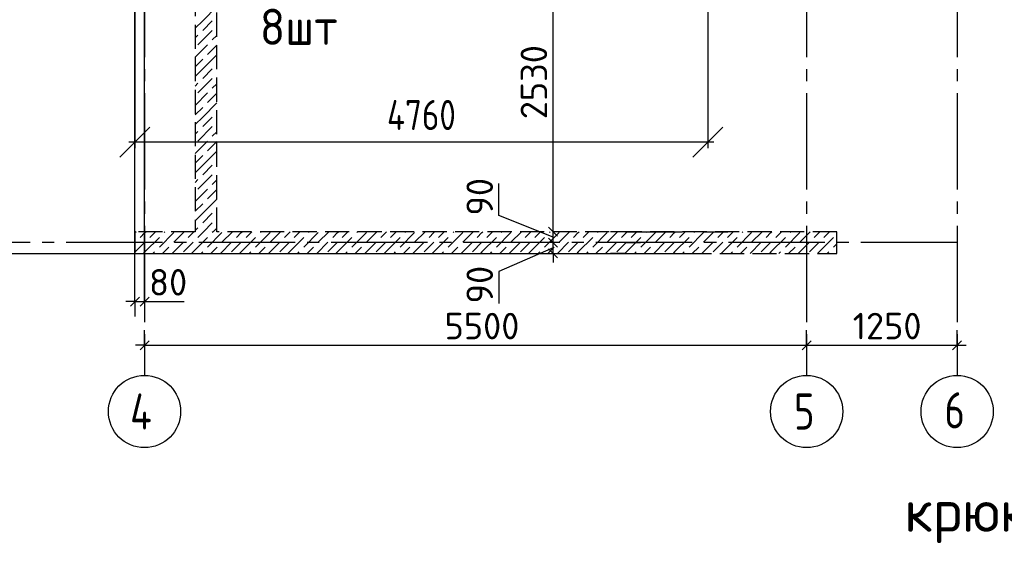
# Model space of a CAD drawing. Header units: millimetres. Extents: x 40580 to 1930067, y -240640 to 81020.
# Tile 585 of 656: x 1421170 to 1429348, y -221517 to -217060. Entities that reach past the tile are written whole.
import ezdxf

# ---------------------------------------------------------------- set-up
doc = ezdxf.new("R2010")
doc.units = ezdxf.units.MM
for name, pattern in [('______2', [270, 200, -70]), ('______5', [1100, 800, -100, 100, -100]), ('CENTER', [2, 1.25, -0.25, 0.25, -0.25])]:
    doc.linetypes.add(name, pattern=pattern)
doc.layers.add('Standard', color=7, linetype='Continuous', lineweight=25)
doc.layers.add('ОСИ', color=7, linetype='CENTER', lineweight=15)
doc.layers.add('ЖБ Балка Нижележащая', color=7, linetype='______2', true_color=0x656565)
doc.layers.add('ЖБ Стена верхний уровень', color=7, linetype='______2', true_color=0x656565)
doc.layers.add('Размерная выноска', color=7, linetype='Continuous')
doc.layers.add('Тонкие', color=7, linetype='Continuous')
doc.styles.add('GOST 2.304', font='isocpeur.ttf', dxfattribs={"width": 0.8})
doc.styles.add('GOST 2.304-81', font='txt')
doc.styles.add('ISOCPEUR', font='isocpeur.ttf')
doc.dimstyles.new('СПДС', dxfattribs={"dimscale": 125, "dimtxt": 250, "dimasz": 250, "dimexe": 50, "dimexo": 10, "dimgap": 100, "dimtad": 1, "dimdec": 0, "dimtxsty": 'GOST 2.304-81', "dimblk": 'OBLIQUE', "dimcen": 250, "dimdle": 50, "dimadec": 0, "dimazin": 2, "dimtfac": 0.75, "dimtdec": 0, "dimtmove": 1, "dimatfit": 3, "dimfxl": 1, "dimtfill": 1, "dimtolj": 1, "dimarcsym": 1})

# ---------------------------------------------------------------- blocks, each defined once
blk = doc.blocks.new('_OBLIQUE')
at = {"color": 0, "linetype": 'ByBlock'}
blk.add_line((-0.5, -0.5), (0.5, 0.5), dxfattribs=at)
blk = doc.blocks.new('*D18540')
at = {"layer": 'Defpoints', "color": 0}
for p in [(1422126.6, -216291.2), (1426886.6, -216291.2), (1422126.6, -218076.5)]:
    blk.add_point(p, dxfattribs=at)
at = {"layer": 'Тонкие', "color": 0, "lineweight": -2}
for p, q in [((1422126.6, -216301.2), (1422126.6, -218126.5)), ((1426886.6, -216301.2), (1426886.6, -218126.5)), ((1426936.6, -218076.5), (1422076.6, -218076.5))]:
    blk.add_line(p, q, dxfattribs=at)
at = {"layer": 'Тонкие', "color": 0, "lineweight": -2, "xscale": 250, "yscale": 250, "zscale": 250, "rotation": 180}
blk.add_blockref('_OBLIQUE', (1422126.6, -218076.5), dxfattribs=at)
at = {"layer": 'Тонкие', "color": 0, "lineweight": -2, "xscale": 250, "yscale": 250, "zscale": 250}
blk.add_blockref('_OBLIQUE', (1426886.6, -218076.5), dxfattribs=at)
at = {"layer": 'Тонкие', "color": 0, "insert": (1424506.6, -217851.5), "char_height": 250, "attachment_point": 5, "style": 'GOST 2.304', "bg_fill": 3, "box_fill_scale": 1.1, "bg_fill_color": 256, "bg_fill_true_color": 13158600, "bg_fill_transparency": 0}
blk.add_mtext('\\A1;4760', dxfattribs=at)

msp = doc.modelspace()

# ---------------------------------------------------------------- linework, layer by layer
at = {"layer": 'Standard', "color": 251, "linetype": 'Continuous', "lineweight": -3, "true_color": 0x656565, "transparency": 33554687}
for p, q in [((1422126.6, -219401.2), (1422126.6, -216391.2)), ((1422206.6, -219401.2), (1422206.6, -216391.2)), ((1426201, -218821.2), (1426075.9, -218821.2)), ((1426201, -218821.2), (1426671.6, -218821.2)), ((1426216, -218821.2), (1426341, -218821.2)), ((1426201, -218911.2), (1426075.9, -218911.2)), ((1426201, -218911.2), (1426326, -218911.2)), ((1426201, -218911.2), (1426315.9, -218911.2)), ((1426201, -219001.2), (1426075.9, -219001.2)), ((1426201, -219001.2), (1426326, -219001.2)), ((1426266.6, -219001.2), (1426751.6, -219001.2)), ((1422126.6, -219401.2), (1422126.6, -219276.2)), ((1422206.6, -219401.2), (1422206.6, -219276.2)), ((1422126.6, -219401.2), (1422126.6, -219526.2)), ((1422206.6, -219401.2), (1422206.6, -219526.2)), ((1422206.6, -219764.7), (1422206.6, -219639.7)), ((1427706.6, -219764.7), (1427706.6, -219639.7)), ((1428956.6, -219764.7), (1428956.6, -219639.7)), ((1422206.6, -219764.7), (1422206.6, -219889.7)), ((1422206.6, -219764.7), (1422206.6, -219764.7)), ((1427706.6, -219764.7), (1427706.6, -219889.7)), ((1427706.6, -219764.7), (1427706.6, -219764.7)), ((1428956.6, -219764.7), (1428956.6, -219889.7)), ((1428956.6, -219764.7), (1428956.6, -219764.7))]:
    msp.add_line(p, q, dxfattribs=at)
at = {"layer": 'Standard', "color": 7, "linetype": 'Continuous', "lineweight": -3, "transparency": 33554687}
for p, q in [((1425151, -218687.1), (1425151, -218421.2)), ((1425601, -218866.2), (1425151, -218687.1)), ((1425601, -218911.2), (1425601, -218821.2)), ((1425601, -219001.2), (1425601, -218911.2)), ((1425601, -218956.2), (1425151, -219151.2)), ((1425601, -219001.2), (1425601, -219076.2)), ((1425151, -219151.2), (1425151, -219417.1)), ((1422126.6, -219401.2), (1422051.6, -219401.2)), ((1422206.6, -219401.2), (1422281.6, -219401.2)), ((1422206.6, -219764.7), (1422131.6, -219764.7)), ((1422206.6, -219764.7), (1427706.6, -219764.7)), ((1427706.6, -219764.7), (1428956.6, -219764.7)), ((1428956.6, -219764.7), (1429031.6, -219764.7))]:
    msp.add_line(p, q, dxfattribs=at)
at = {"layer": 'Standard', "color": 7, "linetype": 'Continuous', "lineweight": 25, "transparency": 33554687}
for p, q in [((1425638.4, -218858.7), (1425563.5, -218783.7)), ((1425638.4, -218948.7), (1425563.5, -218873.7)), ((1425638.4, -219038.7), (1425563.5, -218963.7)), ((1422089.1, -219438.7), (1422164.1, -219363.7)), ((1422169.1, -219438.7), (1422244.1, -219363.7)), ((1422169.1, -219802.2), (1422244.1, -219727.2)), ((1427669.1, -219802.2), (1427744.1, -219727.2)), ((1428919.1, -219802.2), (1428994.1, -219727.2))]:
    msp.add_line(p, q, dxfattribs=at)
at = {"layer": 'Standard', "color": 7, "linetype": 'Continuous', "lineweight": -3, "transparency": 33554687}
for points in [[(1425601, -218821.2), (1425601, -217348.8), (1425601, -217348.8), (1425601, -216291.2)], [(1422126.6, -219401.2), (1422150.9, -219401.2), (1422150.9, -219401.2), (1422206.6, -219401.2)]]:
    msp.add_lwpolyline(points, dxfattribs=at)
at = {"layer": 'Standard', "color": 251, "linetype": 'Continuous', "lineweight": -3, "true_color": 0x656565, "transparency": 33554687}
msp.add_lwpolyline([(1421003.8, -219001.2), (1423811.5, -219001.2), (1423811.5, -219001.2), (1426628.8, -219001.2)], dxfattribs=at)
at = {"layer": 'ЖБ Балка Нижележащая', "color": 251, "linetype": '______2', "lineweight": -3, "true_color": 0x656565, "transparency": 33554687}
msp.add_line((1426851.6, -218821.2), (1427071.6, -218821.2), dxfattribs=at)
at = {"layer": 'ЖБ Стена верхний уровень', "color": 251, "linetype": '______2', "lineweight": -3, "true_color": 0x656565, "transparency": 33554687}
for p, q in [((1422626.6, -216291.2), (1422626.6, -218821.2)), ((1422806.6, -218821.2), (1422806.6, -216291.2)), ((1422626.6, -218821.2), (1422126.6, -218821.2)), ((1422126.6, -218821.2), (1422126.6, -219001.2)), ((1427956.6, -218821.2), (1422806.6, -218821.2)), ((1427956.6, -219001.2), (1427956.6, -218821.2)), ((1422126.6, -219001.2), (1427956.6, -219001.2))]:
    msp.add_line(p, q, dxfattribs=at)
at = {"layer": 'ЖБ Стена верхний уровень', "color": 9, "linetype": 'Continuous', "lineweight": -3, "true_color": 0xc7c7c7, "transparency": 33554687}
for p, q in [((1422689.8, -217068.2), (1422806.6, -216951.3)), ((1422689.8, -217068.2), (1422626.6, -217131.3)), ((1422769.7, -217068.2), (1422689.8, -217148.2)), ((1422626.6, -217211.3), (1422649.7, -217188.2)), ((1422769.7, -217148.2), (1422649.7, -217268.2)), ((1422806.6, -217191.3), (1422769.7, -217228.2)), ((1422626.6, -217371.3), (1422729.7, -217268.2)), ((1422806.6, -217271.3), (1422729.7, -217348.2)), ((1422689.8, -217468.2), (1422806.6, -217351.3)), ((1422689.8, -217388.2), (1422626.6, -217451.3)), ((1422689.8, -217468.2), (1422626.6, -217531.3)), ((1422769.7, -217468.2), (1422689.8, -217548.2)), ((1422769.7, -217548.2), (1422649.7, -217668.2)), ((1422626.6, -217611.3), (1422649.7, -217588.2)), ((1422806.6, -217591.3), (1422769.7, -217628.2)), ((1422626.6, -217771.3), (1422729.7, -217668.2)), ((1422806.6, -217671.3), (1422729.7, -217748.2)), ((1422689.8, -217788.2), (1422626.6, -217851.3)), ((1422689.8, -217868.2), (1422806.6, -217751.3)), ((1422689.8, -217868.2), (1422626.6, -217931.3)), ((1422769.7, -217868.2), (1422689.8, -217948.2)), ((1422769.7, -217948.2), (1422649.7, -218068.2)), ((1422626.6, -218011.3), (1422649.7, -217988.2)), ((1422806.6, -217991.3), (1422769.7, -218028.2)), ((1422626.6, -218171.3), (1422729.7, -218068.2)), ((1422806.6, -218071.3), (1422729.7, -218148.2)), ((1422689.8, -218188.2), (1422626.6, -218251.3)), ((1422689.8, -218268.2), (1422806.6, -218151.3)), ((1422689.8, -218268.2), (1422626.6, -218331.3)), ((1422769.7, -218268.2), (1422689.8, -218348.2)), ((1422769.7, -218348.2), (1422649.7, -218468.2)), ((1422626.6, -218411.3), (1422649.7, -218388.2)), ((1422806.6, -218391.3), (1422769.7, -218428.2)), ((1422626.6, -218571.3), (1422729.7, -218468.2)), ((1422806.6, -218471.3), (1422729.7, -218548.2)), ((1422689.8, -218588.2), (1422626.6, -218651.3)), ((1422689.8, -218668.2), (1422806.6, -218551.3)), ((1422689.8, -218668.2), (1422626.6, -218731.3)), ((1422769.7, -218668.2), (1422689.8, -218748.2)), ((1422769.7, -218748.2), (1422696.7, -218821.2)), ((1422136.7, -218821.2), (1422126.6, -218831.3)), ((1422169.7, -218868.2), (1422209.8, -218828.2)), ((1422209.8, -218828.2), (1422216.7, -218821.2)), ((1422296.7, -218821.2), (1422249.7, -218868.2)), ((1422449.7, -218828.2), (1422329.7, -218948.2)), ((1422376.7, -218821.2), (1422369.7, -218828.2)), ((1422536.7, -218821.2), (1422449.7, -218908.2)), ((1422569.7, -218868.2), (1422609.8, -218828.2)), ((1422609.8, -218828.2), (1422616.7, -218821.2)), ((1422626.6, -218811.3), (1422649.7, -218788.2)), ((1422696.7, -218821.2), (1422649.7, -218868.2)), ((1422849.7, -218828.2), (1422729.7, -218948.2)), ((1422776.7, -218821.2), (1422769.7, -218828.2)), ((1422806.6, -218791.3), (1422776.7, -218821.2)), ((1422936.7, -218821.2), (1422849.7, -218908.2)), ((1422969.7, -218868.2), (1423009.8, -218828.2)), ((1423009.8, -218828.2), (1423016.7, -218821.2)), ((1423096.7, -218821.2), (1423049.7, -218868.2)), ((1423249.7, -218828.2), (1423129.7, -218948.2)), ((1423176.7, -218821.2), (1423169.7, -218828.2)), ((1423336.7, -218821.2), (1423249.7, -218908.2)), ((1423369.7, -218868.2), (1423409.8, -218828.2)), ((1423409.8, -218828.2), (1423416.7, -218821.2)), ((1423496.7, -218821.2), (1423449.7, -218868.2)), ((1423649.7, -218828.2), (1423529.7, -218948.2)), ((1423576.7, -218821.2), (1423569.7, -218828.2)), ((1423736.7, -218821.2), (1423649.7, -218908.2)), ((1423769.7, -218868.2), (1423809.8, -218828.2)), ((1423809.8, -218828.2), (1423816.7, -218821.2)), ((1423896.7, -218821.2), (1423849.7, -218868.2)), ((1424049.7, -218828.2), (1423929.7, -218948.2)), ((1423976.7, -218821.2), (1423969.7, -218828.2)), ((1424136.7, -218821.2), (1424049.7, -218908.2)), ((1424169.7, -218868.2), (1424209.8, -218828.2)), ((1424209.8, -218828.2), (1424216.7, -218821.2)), ((1424296.7, -218821.2), (1424249.7, -218868.2)), ((1424449.7, -218828.2), (1424329.7, -218948.2)), ((1424376.7, -218821.2), (1424369.8, -218828.2)), ((1424536.7, -218821.2), (1424449.7, -218908.2)), ((1424569.8, -218868.2), (1424609.8, -218828.2)), ((1424609.8, -218828.2), (1424616.7, -218821.2)), ((1424696.7, -218821.2), (1424649.7, -218868.2)), ((1424849.7, -218828.2), (1424729.7, -218948.2)), ((1424776.7, -218821.2), (1424769.8, -218828.2)), ((1424936.7, -218821.2), (1424849.7, -218908.2)), ((1424969.8, -218868.2), (1425009.8, -218828.2)), ((1425009.8, -218828.2), (1425016.7, -218821.2)), ((1425096.7, -218821.2), (1425049.7, -218868.2)), ((1425249.7, -218828.2), (1425129.7, -218948.2)), ((1425176.7, -218821.2), (1425169.8, -218828.2)), ((1425336.7, -218821.2), (1425249.7, -218908.2)), ((1425369.8, -218868.2), (1425409.8, -218828.2)), ((1425409.8, -218828.2), (1425416.7, -218821.2)), ((1425496.7, -218821.2), (1425449.7, -218868.2)), ((1425649.7, -218828.2), (1425529.7, -218948.2)), ((1425576.7, -218821.2), (1425569.8, -218828.2)), ((1425736.7, -218821.2), (1425649.7, -218908.2)), ((1425769.8, -218868.2), (1425809.8, -218828.2)), ((1425809.8, -218828.2), (1425816.7, -218821.2)), ((1425896.7, -218821.2), (1425849.7, -218868.2)), ((1426049.7, -218828.2), (1425929.7, -218948.2)), ((1425976.7, -218821.2), (1425969.8, -218828.2)), ((1426136.7, -218821.2), (1426049.7, -218908.2)), ((1426169.8, -218868.2), (1426209.8, -218828.2)), ((1426296.7, -218821.2), (1426249.7, -218868.2)), ((1426449.7, -218828.2), (1426329.7, -218948.2)), ((1426376.7, -218821.2), (1426369.8, -218828.2)), ((1426536.7, -218821.2), (1426449.7, -218908.2)), ((1426569.8, -218868.2), (1426609.8, -218828.2)), ((1426609.8, -218828.2), (1426616.7, -218821.2)), ((1426696.7, -218821.2), (1426649.7, -218868.2)), ((1426849.7, -218828.2), (1426729.7, -218948.2)), ((1426776.7, -218821.2), (1426769.8, -218828.2)), ((1426936.7, -218821.2), (1426849.7, -218908.2)), ((1426969.8, -218868.2), (1427009.8, -218828.2)), ((1427009.8, -218828.2), (1427016.7, -218821.2)), ((1427096.7, -218821.2), (1427049.7, -218868.2)), ((1427249.7, -218828.2), (1427129.7, -218948.2)), ((1427176.7, -218821.2), (1427169.8, -218828.2)), ((1427336.7, -218821.2), (1427249.7, -218908.2)), ((1427369.8, -218868.2), (1427409.8, -218828.2)), ((1427409.8, -218828.2), (1427416.7, -218821.2)), ((1427496.7, -218821.2), (1427449.7, -218868.2)), ((1427649.7, -218828.2), (1427529.7, -218948.2)), ((1427576.7, -218821.2), (1427569.8, -218828.2)), ((1427736.7, -218821.2), (1427649.7, -218908.2)), ((1427769.8, -218868.2), (1427809.8, -218828.2)), ((1427809.8, -218828.2), (1427816.7, -218821.2)), ((1427896.7, -218821.2), (1427849.7, -218868.2)), ((1422129.7, -218908.2), (1422126.6, -218911.3)), ((1422209.8, -218908.2), (1422129.7, -218988.2)), ((1422209.8, -218988.2), (1422329.7, -218868.2)), ((1422529.7, -218908.2), (1422436.7, -219001.2)), ((1422609.8, -218908.2), (1422529.7, -218988.2)), ((1422609.8, -218988.2), (1422729.7, -218868.2)), ((1422929.7, -218908.2), (1422836.7, -219001.2)), ((1423009.8, -218908.2), (1422929.7, -218988.2)), ((1423009.8, -218988.2), (1423129.7, -218868.2)), ((1423329.7, -218908.2), (1423236.7, -219001.2)), ((1423409.8, -218908.2), (1423329.7, -218988.2)), ((1423409.8, -218988.2), (1423529.7, -218868.2)), ((1423729.7, -218908.2), (1423636.7, -219001.2)), ((1423809.8, -218908.2), (1423729.7, -218988.2)), ((1423809.8, -218988.2), (1423929.7, -218868.2)), ((1424129.7, -218908.2), (1424036.7, -219001.2)), ((1424209.8, -218908.2), (1424129.7, -218988.2)), ((1424209.8, -218988.2), (1424329.7, -218868.2)), ((1424529.7, -218908.2), (1424436.7, -219001.2)), ((1424609.8, -218908.2), (1424529.7, -218988.2)), ((1424609.8, -218988.2), (1424729.7, -218868.2)), ((1424929.7, -218908.2), (1424836.7, -219001.2)), ((1425009.8, -218908.2), (1424929.7, -218988.2)), ((1425009.8, -218988.2), (1425129.7, -218868.2)), ((1425329.7, -218908.2), (1425236.7, -219001.2)), ((1425409.8, -218908.2), (1425329.7, -218988.2)), ((1425409.8, -218988.2), (1425529.7, -218868.2)), ((1425729.7, -218908.2), (1425636.7, -219001.2)), ((1425809.8, -218908.2), (1425729.7, -218988.2)), ((1425809.8, -218988.2), (1425929.7, -218868.2)), ((1426129.7, -218908.2), (1426036.7, -219001.2)), ((1426209.8, -218908.2), (1426129.7, -218988.2)), ((1426209.8, -218988.2), (1426329.7, -218868.2)), ((1426529.7, -218908.2), (1426436.7, -219001.2)), ((1426609.8, -218908.2), (1426529.7, -218988.2)), ((1426609.8, -218988.2), (1426729.7, -218868.2)), ((1426929.7, -218908.2), (1426836.7, -219001.2)), ((1427009.8, -218908.2), (1426929.7, -218988.2)), ((1427009.8, -218988.2), (1427129.7, -218868.2)), ((1427329.7, -218908.2), (1427236.7, -219001.2)), ((1427409.8, -218908.2), (1427329.7, -218988.2)), ((1427409.8, -218988.2), (1427529.7, -218868.2)), ((1427729.7, -218908.2), (1427636.7, -219001.2)), ((1427809.8, -218908.2), (1427729.7, -218988.2)), ((1427809.8, -218988.2), (1427929.7, -218868.2)), ((1427956.6, -218921.3), (1427929.7, -218948.2)), ((1422209.8, -218988.2), (1422196.7, -219001.2)), ((1422289.8, -218988.2), (1422276.7, -219001.2)), ((1422356.7, -219001.2), (1422409.8, -218948.2)), ((1422609.8, -218988.2), (1422596.7, -219001.2)), ((1422689.8, -218988.2), (1422676.7, -219001.2)), ((1422756.7, -219001.2), (1422809.8, -218948.2)), ((1423009.8, -218988.2), (1422996.7, -219001.2)), ((1423089.8, -218988.2), (1423076.7, -219001.2)), ((1423156.7, -219001.2), (1423209.8, -218948.2)), ((1423409.8, -218988.2), (1423396.7, -219001.2)), ((1423489.8, -218988.2), (1423476.7, -219001.2)), ((1423556.7, -219001.2), (1423609.8, -218948.2)), ((1423809.8, -218988.2), (1423796.7, -219001.2)), ((1423889.8, -218988.2), (1423876.7, -219001.2)), ((1423956.7, -219001.2), (1424009.8, -218948.2)), ((1424209.8, -218988.2), (1424196.7, -219001.2)), ((1424289.8, -218988.2), (1424276.7, -219001.2)), ((1424356.7, -219001.2), (1424409.8, -218948.2)), ((1424609.8, -218988.2), (1424596.7, -219001.2)), ((1424689.8, -218988.2), (1424676.7, -219001.2)), ((1424756.7, -219001.2), (1424809.8, -218948.2)), ((1425009.8, -218988.2), (1424996.7, -219001.2)), ((1425089.8, -218988.2), (1425076.7, -219001.2)), ((1425156.7, -219001.2), (1425209.8, -218948.2)), ((1425409.8, -218988.2), (1425396.7, -219001.2)), ((1425489.8, -218988.2), (1425476.7, -219001.2)), ((1425556.7, -219001.2), (1425609.8, -218948.2)), ((1425809.8, -218988.2), (1425796.7, -219001.2)), ((1425889.8, -218988.2), (1425876.7, -219001.2)), ((1425956.7, -219001.2), (1426009.8, -218948.2)), ((1426209.8, -218988.2), (1426196.7, -219001.2)), ((1426289.8, -218988.2), (1426276.7, -219001.2)), ((1426356.7, -219001.2), (1426409.8, -218948.2)), ((1426609.8, -218988.2), (1426596.7, -219001.2)), ((1426689.8, -218988.2), (1426676.7, -219001.2)), ((1426756.7, -219001.2), (1426809.8, -218948.2)), ((1427009.8, -218988.2), (1426996.7, -219001.2)), ((1427089.8, -218988.2), (1427076.7, -219001.2)), ((1427156.7, -219001.2), (1427209.8, -218948.2)), ((1427409.8, -218988.2), (1427396.7, -219001.2)), ((1427489.8, -218988.2), (1427476.7, -219001.2)), ((1427556.7, -219001.2), (1427609.8, -218948.2)), ((1427809.8, -218988.2), (1427796.7, -219001.2)), ((1427889.8, -218988.2), (1427876.7, -219001.2))]:
    msp.add_line(p, q, dxfattribs=at)
at = {"layer": 'ОСИ', "color": 8, "linetype": '______5', "lineweight": -3, "transparency": 33554687}
for p, q in [((1427706.6, -211071.2), (1427706.6, -220014.7)), ((1428956.6, -211071.2), (1428956.6, -220014.7)), ((1428956.6, -218911.2), (1420393.4, -218911.2))]:
    msp.add_line(p, q, dxfattribs=at)
at = {"layer": 'ОСИ', "color": 7, "linetype": 'Continuous', "lineweight": -3, "transparency": 33554687}
for centre in [(1422206.6, -220314.7), (1427706.6, -220314.7), (1428956.6, -220314.7)]:
    msp.add_circle(centre, 300, dxfattribs=at)
at = {"layer": 'Размерная выноска', "color": 7, "linetype": 'Continuous', "lineweight": 25, "transparency": 33554687}
msp.add_line((1422206.6, -219401.2), (1422536.6, -219401.2), dxfattribs=at)

# ---------------------------------------------------------------- texts
at = {"layer": 'Standard', "color": 7, "linetype": 'Continuous', "lineweight": 25, "transparency": 33554687, "style": 'ISOCPEUR'}
for s, insert, char_height, width, attachment_point in [('{\\W0.9300;8шт}', (1423811.7, -217268.6), 300, 888.55, 9), ('5500', (1424698.6, -219714.7), 220, 641.476, 7), ('1250', (1428089.2, -219714.6), 220, 610.159, 7)]:
    msp.add_mtext(s, dxfattribs=dict(at, insert=insert, char_height=char_height, width=width, attachment_point=attachment_point))
at = {"layer": 'Standard', "color": 7, "linetype": 'Continuous', "lineweight": 25, "transparency": 33554687, "char_height": 220, "attachment_point": 7, "style": 'ISOCPEUR'}
for s, insert, width, rotation in [('2530', (1425551, -217886.7), 641.476, 90), ('90', (1425101, -218687.1), 391.311, 90), ('80', (1422244.1, -219351.2), 391.317, 0), ('90', (1425101, -219417.1), 391.311, 90)]:
    msp.add_mtext(s, dxfattribs=dict(at, insert=insert, width=width, rotation=rotation))
at = {"layer": 'Standard', "color": 7, "linetype": 'Continuous', "lineweight": -3, "transparency": 33554687, "insert": (1428517, -221408), "char_height": 350, "width": 8713.096, "attachment_point": 7, "style": 'GOST 2.304'}
msp.add_mtext('\\W0.99;крюков лифтовой шахты', dxfattribs=at)
at = {"layer": 'ОСИ', "color": 7, "linetype": 'Continuous', "lineweight": 25, "transparency": 33554687, "char_height": 300, "attachment_point": 7, "style": 'ISOCPEUR'}
for s, insert, width in [('\\W0.80;4', (1422086.6, -220464.7), 359.83), ('\\W0.78;5', (1427601.6, -220464.7), 326.843), ('\\W0.78;6', (1428851.6, -220454.7), 326.834)]:
    msp.add_mtext(s, dxfattribs=dict(at, insert=insert, width=width))

# ---------------------------------------------------------------- next in the draw order: dimensions: what is measured, and where the dimension line sits
at = {"layer": 'Тонкие'}
dim = msp.add_linear_dim(base=(1422126.6, -218076.5), p1=(1426886.6, -216291.2), p2=(1422126.6, -216291.2), dimstyle='СПДС', override={"dimscale": 1, "dimtxsty": 'GOST 2.304'}, dxfattribs=at)
dim.commit()
dim.dimension.update_dxf_attribs({"geometry": '*D18540', "text_midpoint": (1424506.6, -217851.5)})

# ---------------------------------------------------------------- next in the draw order: linework, layer by layer
at = {"layer": 'ОСИ', "color": 8, "linetype": '______5', "lineweight": -3, "transparency": 33554687}
msp.add_line((1422206.6, -211071.2), (1422206.6, -220014.7), dxfattribs=at)

doc.saveas('drawing.dxf')
